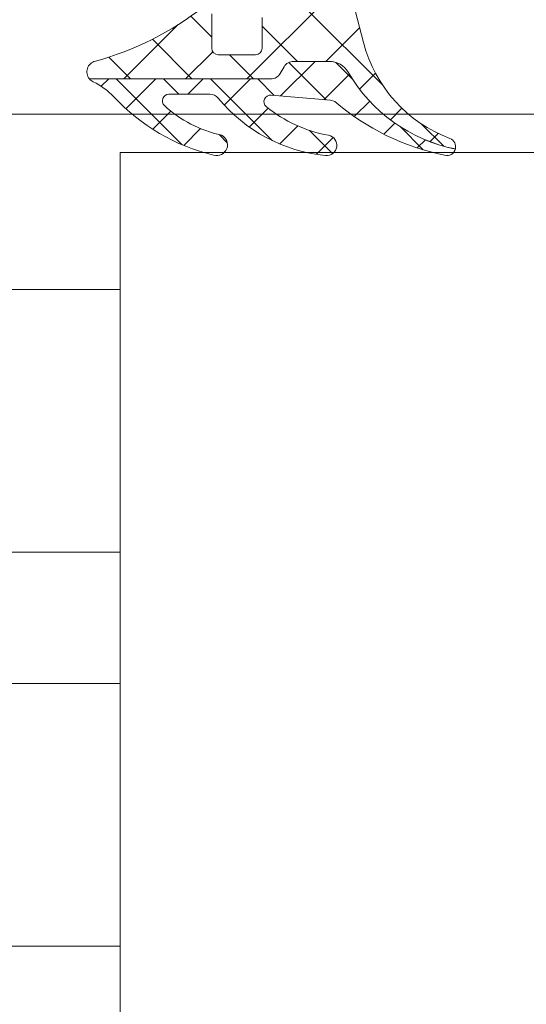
# Model space of a CAD drawing. Header units: millimetres. Extents: x 144573 to 336993, y 74252 to 247042.
# Tile 677 of 1056: x 218525 to 218548, y 198228 to 198273. Entities that reach past the tile are written whole.
import ezdxf

# ---------------------------------------------------------------- set-up
doc = ezdxf.new("R2010")
doc.units = ezdxf.units.MM
doc.layers.add('FASÁDA DETAILNÍ', color=255, linetype='Continuous', lineweight=0)
doc.layers.add('NOVA', color=255, linetype='Continuous', lineweight=0)

# ---------------------------------------------------------------- blocks, each defined once
blk = doc.blocks.new('A$C69D17D4D')
at = {"layer": 'FASÁDA DETAILNÍ'}
h = blk.add_hatch(dxfattribs=at)
h.set_pattern_fill('ANSI37', color=256, scale=0.625, angle=90, style=0)
h.set_pattern_definition([(135, (-4287.505250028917, 0), (-1.403165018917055, -1.403165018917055), []), (225, (-4287.505250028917, 0), (1.403165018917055, -1.403165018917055), [])])
edge = h.paths.add_edge_path()
edge.add_ellipse((-4611.618455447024, 24900.19755051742), major_axis=(-5.039467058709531, 0), ratio=1, start_angle=209.7917844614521, end_angle=265.03553873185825, ccw=False)
edge.add_ellipse((-4607.505370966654, 24902.55235072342), major_axis=(-0.3000000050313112, 0), ratio=1, start_angle=180.0006926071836, end_angle=209.7921729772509, ccw=False)
edge.add_line((-4607.20537096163, 24902.5523543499), (-4607.205367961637, 24902.01807034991))
edge.add_ellipse((-4607.50536772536, 24902.01806911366), major_axis=(-0.2999997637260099, 0), ratio=1, start_angle=89.99995487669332, end_angle=180.0002361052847, ccw=False)
edge.add_line((-4607.505367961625, 24901.71806934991), (-4609.055364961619, 24901.71806934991))
edge.add_ellipse((-4609.055357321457, 24901.41805870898), major_axis=(-0.3000106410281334, 0), ratio=1, start_angle=270.0014591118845, end_angle=359.9956760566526)
edge.add_line((-4609.355367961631, 24901.4180813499), (-4609.355378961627, 24900.01809934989))
edge.add_ellipse((-4609.655368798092, 24900.01810218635), major_axis=(-0.2999898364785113, 0), ratio=1, start_angle=90.00035074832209, end_angle=179.9994582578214, ccw=False)
edge.add_line((-4609.655366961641, 24899.71811234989), (-4611.355378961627, 24899.71811234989))
edge.add_ellipse((-4611.355371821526, 24900.01812249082), major_axis=(-0.3000101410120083, 0), ratio=1, start_angle=0.004419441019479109, end_angle=89.99863638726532, ccw=False)
edge.add_line((-4611.655381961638, 24900.01809934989), (-4611.655370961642, 24901.5819303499))
edge.add_ellipse((-4611.956530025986, 24901.61478737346), major_axis=(-0.3029461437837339, 0), ratio=1, start_angle=173.7735490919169, end_angle=283.483577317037)
edge.add_ellipse((-4620.661453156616, 24912.93075169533), major_axis=(-14.0007663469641, 0), ratio=1, start_angle=105.30173220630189, end_angle=128.075620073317, ccw=False)
edge.add_ellipse((-4616.854739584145, 24898.93851392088), major_axis=(-0.5004721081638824, 0), ratio=1, start_angle=-77.08239147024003, end_angle=39.80663436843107)
edge.add_line((-4617.239206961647, 24898.61811234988), (-4608.955927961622, 24898.61811234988))
edge.add_ellipse((-4608.955928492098, 24899.11811205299), major_axis=(-0.499999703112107, 0), ratio=1, start_angle=90.00006078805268, end_angle=150.0000196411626)
edge.add_line((-4608.522915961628, 24898.86811234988), (-4608.349709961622, 24899.1681123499))
edge.add_ellipse((-4607.916697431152, 24898.91811264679), major_axis=(-0.4999997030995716, 0), ratio=1, start_angle=270.0000607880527, end_angle=330.0000196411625, ccw=False)
edge.add_line((-4607.916697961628, 24899.4181123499), (-4606.28734996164, 24899.4181123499))
edge.add_ellipse((-4606.287349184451, 24898.41811299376), major_axis=(-0.9999993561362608, 0), ratio=1, start_angle=210.0503388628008, end_angle=270.0000445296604, ccw=False)
edge.add_ellipse((-4599.102968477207, 24902.57443977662), major_axis=(-7.300023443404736, 0), ratio=1, start_angle=30.05035458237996, end_angle=78.71444631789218)
edge.add_ellipse((-4600.918200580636, 24895.51810276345), major_axis=(-0.3999905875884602, 0), ratio=1, start_angle=165.1470247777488, end_angle=249.4981705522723)
edge.add_ellipse((-4598.544133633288, 24901.86720088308), major_axis=(-6.378448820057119, 0), ratio=1, start_angle=14.45259778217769, end_angle=69.4981254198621, ccw=False)
edge.add_line((-4604.720732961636, 24900.2752743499), (-4605.084319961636, 24901.6859813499))
edge.add_line((-4605.084319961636, 24901.6859813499), (-4605.294432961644, 24902.54868234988))
edge.add_ellipse((-4610.631055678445, 24901.218117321), major_axis=(-5.499995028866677, 0), ratio=1, start_angle=193.9999549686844, end_angle=270.0000342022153)
edge.add_line((-4610.631058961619, 24906.71811234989), (-4623.049086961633, 24906.71811234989))
edge.add_line((-4623.049086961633, 24906.71811234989), (-4624.412143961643, 24906.43049334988))
edge.add_ellipse((-4624.515376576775, 24906.91971968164), major_axis=(-0.499999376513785, 0), ratio=1, start_angle=40.28375159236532, end_angle=101.91530077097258, ccw=False)
edge.add_line((-4624.896801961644, 24906.59643334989), (-4626.470412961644, 24908.45304134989))
edge.add_ellipse((-4627.04255196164, 24907.96811184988), major_axis=(-0.7499997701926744, 0), ratio=1, start_angle=-139.7162938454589, end_angle=40.28370615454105)
edge.add_line((-4627.614690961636, 24907.48318234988), (-4625.655404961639, 24905.17153834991))
edge.add_ellipse((-4624.892553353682, 24905.81811051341), major_axis=(-0.999999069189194, 0), ratio=1, start_angle=40.2836986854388, end_angle=101.9152478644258)
edge.add_line((-4624.686088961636, 24904.83965734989), (-4622.892551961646, 24905.21811234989))
edge.add_line((-4622.892551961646, 24905.21811234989), (-4611.182350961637, 24905.21811234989))
h = blk.add_hatch(dxfattribs=at)
h.set_pattern_fill('ANSI37', color=256, scale=0.48, angle=90, style=0)
h.set_pattern_definition([(135, (-4287.505250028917, 0), (-1.077630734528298, -1.077630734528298), []), (225, (-4287.505250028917, 0), (1.077630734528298, -1.077630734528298), [])])
edge = h.paths.add_edge_path()
edge.add_arc((-4611.744257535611, 24897.4171130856), 0.4999992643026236, 39.40733718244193, 89.99993422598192)
edge.add_line((-4611.744256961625, 24897.91711234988), (-4613.60635396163, 24897.91711234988))
edge.add_arc((-4613.606353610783, 24897.61711215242), 0.3000001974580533, 90.00006700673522, 227.3578430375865)
edge.add_arc((-4610.038938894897, 24901.4909071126), 5.566188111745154, 227.3577388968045, 257.8089673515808)
edge.add_arc((-4611.422232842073, 24895.60683082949), 0.4897187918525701, -107.0139722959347, 64.88275715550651, ccw=False)
edge.add_arc((-4609.476341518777, 24903.94658868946), 9.052420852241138, 222.7933211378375, 256.6565612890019, ccw=False)
edge.add_arc((-4618.32051823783, 24895.75870847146), 2.999999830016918, 42.79328687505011, 65.24509699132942)
edge.add_arc((-4616.85473608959, 24898.93751455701), 0.5004751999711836, 219.8064341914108, 245.24482425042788, ccw=False)
edge.add_line((-4617.239206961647, 24898.61711234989), (-4608.955927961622, 24898.61711234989))
edge.add_arc((-4608.955928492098, 24899.11711205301), 0.499999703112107, 270.0000607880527, 330.0000196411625)
edge.add_line((-4608.522915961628, 24898.86711234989), (-4608.349709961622, 24899.16711234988))
edge.add_arc((-4607.916697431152, 24898.91711264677), 0.4999997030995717, 90.00006078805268, 150.0000196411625, ccw=False)
edge.add_line((-4607.916697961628, 24899.41711234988), (-4606.28734996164, 24899.41711234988))
edge.add_arc((-4606.287349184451, 24898.41711299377), 0.999999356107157, 30.050338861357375, 90.00004452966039, ccw=False)
edge.add_arc((-4599.102968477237, 24902.57343977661), 7.300023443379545, 210.0503545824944, 258.7144463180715)
edge.add_arc((-4600.918201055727, 24895.51710271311), 0.3999910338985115, 254.9987233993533, 345.14704919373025, ccw=False)
edge.add_arc((-4598.791480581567, 24906.03660677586), 11.13157184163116, 229.4130387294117, 258.4423422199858, ccw=False)
edge.add_line((-4606.033696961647, 24897.58307534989), (-4606.225913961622, 24897.6407763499))
edge.add_line((-4606.225913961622, 24897.6407763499), (-4608.94312096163, 24897.8786143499))
edge.add_arc((-4608.969279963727, 24897.57975707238), 0.2999999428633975, 84.99764491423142, 230.9690488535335)
edge.add_arc((-4605.175107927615, 24902.25998317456), 6.32496947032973, 230.9689666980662, 259.5200292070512)
edge.add_arc((-4606.403985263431, 24895.58214734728), 0.4650353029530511, -97.52813710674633, 80.29202624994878, ccw=False)
edge.add_arc((-4605.754486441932, 24902.33847968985), 7.252239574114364, 219.4075108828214, 264.37832838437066, ccw=False)
for p, q in [((-5088.499921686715, 24897.00002419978), (-2229.500121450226, 24897.00001934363)), ((-4615.830871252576, 24889.00002341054), (-5088.499921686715, 24889.00002419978)), ((-5088.499921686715, 24877.00002420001), (-4615.830871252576, 24877.00002339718)), ((-4615.830871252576, 24871.00002419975), (-5088.499921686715, 24871.00002420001)), ((-5088.499921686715, 24859.00002420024), (-4615.830871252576, 24859.00002339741))]:
    blk.add_line(p, q, dxfattribs=at)
at = {"layer": 'FASÁDA DETAILNÍ', "extrusion": (0, 0, -1)}
for points in [[(4609.355367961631, 24901.4180813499), (4609.355378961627, 24900.01809934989), (4609.355378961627, 24900.01809934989, 0.414209), (4609.655366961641, 24899.71811234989), (4611.355378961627, 24899.71811234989), (4611.355378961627, 24899.71811234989, 0.414184), (4611.655381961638, 24900.01809934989), (4611.655370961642, 24901.5819303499)], [(4612.027166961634, 24901.90938334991, 0.0996982), (4616.966619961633, 24899.42632034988, -0.559391), (4617.239206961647, 24898.61811234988), (4608.955927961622, 24898.61811234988), (4608.955927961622, 24898.61811234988, -0.267949), (4608.522915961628, 24898.86811234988), (4608.349709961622, 24899.1681123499), (4608.349709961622, 24899.1681123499, 0.267949), (4607.916697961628, 24899.4181123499), (4606.28734996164, 24899.4181123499), (4606.28734996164, 24899.4181123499, 0.267714), (4605.42176396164, 24898.9188733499, -0.215587), (4600.531574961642, 24895.41556934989, -0.385623), (4600.778108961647, 24895.89275834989, 0.244909), (4604.720732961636, 24900.2752743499), (4605.084319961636, 24901.6859813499)]]:
    blk.add_lwpolyline(points, format="xyb", dxfattribs=at)
at = {"layer": 'FASÁDA DETAILNÍ'}
blk.add_lwpolyline([(-4611.357931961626, 24897.73452734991, 0.224409), (-4611.744256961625, 24897.91711234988), (-4613.60635396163, 24897.91711234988), (-4613.60635396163, 24897.91711234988, 0.683163), (-4613.809578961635, 24897.39643234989, 0.133656), (-4611.214360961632, 24896.05024234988, -0.931673), (-4611.56552696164, 24895.13854534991, -0.148841), (-4616.119089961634, 24897.7967743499, 0.0982791), (-4617.064305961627, 24898.48303034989, -0.111454), (-4617.239206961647, 24898.61711234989), (-4608.955927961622, 24898.61711234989), (-4608.955927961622, 24898.61711234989, 0.267949), (-4608.522915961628, 24898.86711234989), (-4608.349709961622, 24899.16711234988), (-4608.349709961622, 24899.16711234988, -0.267949), (-4607.916697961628, 24899.41711234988), (-4606.28734996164, 24899.41711234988), (-4606.28734996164, 24899.41711234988, -0.267714), (-4605.42176396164, 24898.91787334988, 0.215587), (-4600.531574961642, 24895.4145693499, -0.414972), (-4601.021734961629, 24895.1307433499, -0.127346), (-4606.033696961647, 24897.58307534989), (-4606.225913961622, 24897.6407763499), (-4608.94312096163, 24897.8786143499), (-4608.94312096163, 24897.8786143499, 0.739768), (-4609.158201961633, 24897.34671534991, 0.125226), (-4606.325567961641, 24896.04052334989, -0.981156), (-4606.464910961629, 24895.12112034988, -0.19878), (-4611.357931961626, 24897.73452734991)], format="xyb", close=True, dxfattribs=at)
blk.add_lwpolyline([(-4534.859992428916, 24895.25402419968), (-4147.169215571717, 24895.25402419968), (-4147.169215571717, 24851.25402419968), (-4534.859992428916, 24851.25402419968), (-4615.830871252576, 24851.25402419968), (-4615.830871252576, 24895.25402419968)], close=True, dxfattribs=at)

msp = doc.modelspace()

# ---------------------------------------------------------------- block references
at = {"layer": 'NOVA', "ltscale": 300}
msp.add_blockref('A$C69D17D4D', (223144.9987451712, 173371.2585875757), dxfattribs=at)

doc.saveas('drawing.dxf')
